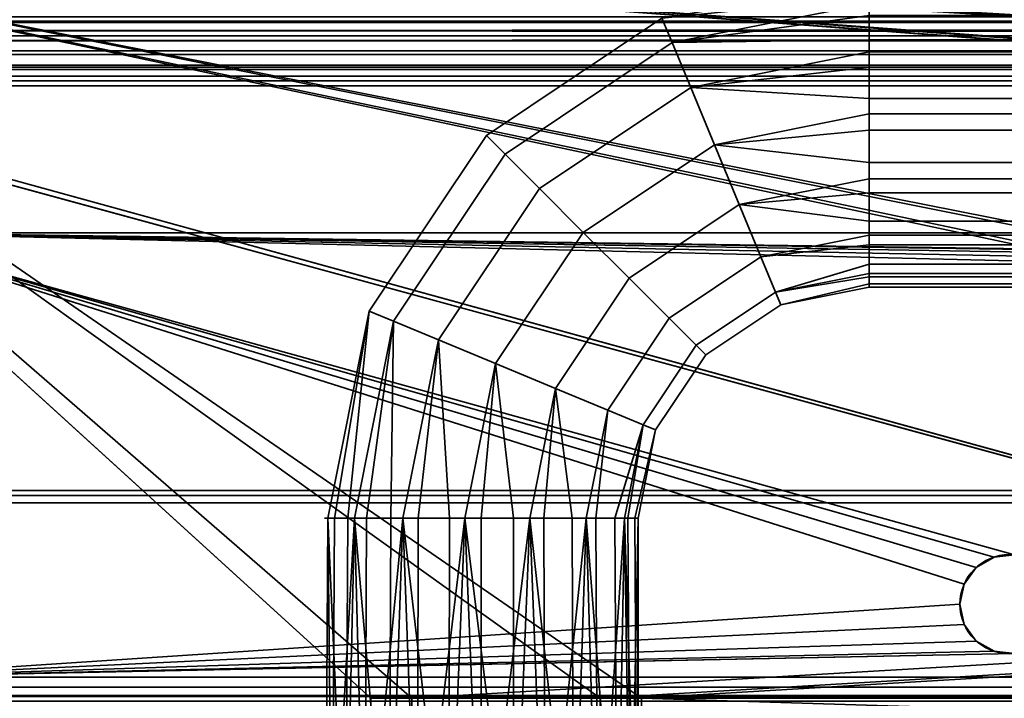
# Model space of a CAD drawing. Header units: millimetres. Extents: x -527 to 5177, y -116 to 161.
# Tile 762 of 1056: x 2606 to 2666, y 35 to 76. Entities that reach past the tile are written whole.
import ezdxf

# ---------------------------------------------------------------- set-up
doc = ezdxf.new("R2010")
doc.units = ezdxf.units.MM
doc.layers.add('151', color=7, linetype='Continuous', true_color=0xffffff)

# ---------------------------------------------------------------- blocks, each defined once
blk = doc.blocks.new('UG_SURFACE_192')
at = {"layer": '151', "color": 35, "linetype": 'Continuous', "lineweight": 35}
for points in [[(2657.5, 78.093, 1101.128), (2657.5, 76.886, 1098.416), (2645.566, 74.512, 1098.416), (2644.951, 75.996, 1102.025)], [(2644.951, 75.996, 1105.975), (2645.566, 74.512, 1109.584), (2657.5, 76.886, 1109.584), (2657.5, 77.285, 1108.687)], [(2645.566, 74.512, 1098.416), (2657.5, 76.886, 1098.416), (2657.5, 76.156, 1097.759)], [(2657.5, 74.68, 1111.57), (2657.5, 76.886, 1109.584), (2645.566, 74.512, 1109.584)], [(2657.5, 76.886, 1109.584), (2657.5, 74.68, 1111.57), (2730.5, 74.68, 1111.57), (2730.5, 76.886, 1109.584)], [(2645.566, 74.512, 1098.416), (2635.448, 67.752, 1098.416), (2634.312, 68.888, 1102.025), (2644.951, 75.996, 1102.025)], [(2644.951, 75.996, 1102.025), (2634.312, 68.888, 1102.025), (2634.312, 68.888, 1105.975), (2644.951, 75.996, 1105.975)], [(2644.951, 75.996, 1105.975), (2634.312, 68.888, 1105.975), (2635.448, 67.752, 1109.584), (2645.566, 74.512, 1109.584)], [(2657.5, 76.156, 1097.759), (2657.5, 73.95, 1095.773), (2646.689, 71.8, 1095.773), (2645.566, 74.512, 1098.416)], [(2657.5, 73.95, 1095.773), (2657.5, 76.156, 1097.759), (2730.5, 76.156, 1097.759), (2730.5, 73.95, 1095.773)], [(2645.566, 74.512, 1109.584), (2646.689, 71.8, 1112.227), (2657.5, 73.95, 1112.227), (2657.5, 74.68, 1111.57)], [(2730.5, 73.95, 1112.227), (2730.5, 74.68, 1111.57), (2657.5, 74.68, 1111.57), (2657.5, 73.95, 1112.227)], [(2646.689, 71.8, 1095.773), (2637.524, 65.676, 1095.773), (2635.448, 67.752, 1098.416), (2645.566, 74.512, 1098.416)], [(2645.566, 74.512, 1109.584), (2635.448, 67.752, 1109.584), (2637.524, 65.676, 1112.227), (2646.689, 71.8, 1112.227)], [(2646.689, 71.8, 1095.773), (2657.5, 73.95, 1095.773), (2657.5, 73.016, 1095.469)], [(2657.5, 71.127, 1113.145), (2657.5, 73.95, 1112.227), (2646.689, 71.8, 1112.227)], [(2730.5, 73.95, 1095.773), (2730.5, 73.016, 1095.469), (2657.5, 73.016, 1095.469), (2657.5, 73.95, 1095.773)], [(2657.5, 73.95, 1112.227), (2657.5, 71.127, 1113.145), (2730.5, 71.127, 1113.145), (2730.5, 73.95, 1112.227)], [(2657.5, 73.016, 1095.469), (2657.5, 70.193, 1094.552), (2648.127, 68.329, 1094.552), (2646.689, 71.8, 1095.773)], [(2657.5, 70.193, 1094.552), (2657.5, 73.016, 1095.469), (2730.5, 73.016, 1095.469), (2730.5, 70.193, 1094.552)], [(2648.127, 68.329, 1094.552), (2640.181, 63.019, 1094.552), (2637.524, 65.676, 1095.773), (2646.689, 71.8, 1095.773)], [(2646.689, 71.8, 1112.227), (2637.524, 65.676, 1112.227), (2640.181, 63.019, 1113.448), (2648.127, 68.329, 1113.448)], [(2646.689, 71.8, 1112.227), (2648.127, 68.329, 1113.448), (2657.5, 70.193, 1113.448), (2657.5, 71.127, 1113.145)], [(2730.5, 70.193, 1113.448), (2730.5, 71.127, 1113.145), (2657.5, 71.127, 1113.145), (2657.5, 70.193, 1113.448)], [(2648.127, 68.329, 1094.552), (2657.5, 70.193, 1094.552), (2657.5, 69.216, 1094.655)], [(2657.5, 67.241, 1113.138), (2657.5, 70.193, 1113.448), (2648.127, 68.329, 1113.448)], [(2730.5, 70.193, 1094.552), (2730.5, 69.216, 1094.655), (2657.5, 69.216, 1094.655), (2657.5, 70.193, 1094.552)], [(2657.5, 70.193, 1113.448), (2657.5, 67.241, 1113.138), (2730.5, 67.241, 1113.138), (2730.5, 70.193, 1113.448)], [(2657.5, 69.216, 1094.655), (2657.5, 66.264, 1094.965), (2649.63, 64.699, 1094.965), (2648.127, 68.329, 1094.552)], [(2657.5, 66.264, 1094.965), (2657.5, 69.216, 1094.655), (2730.5, 69.216, 1094.655), (2730.5, 66.264, 1094.965)], [(2635.448, 67.752, 1098.416), (2628.688, 57.634, 1098.416), (2627.204, 58.249, 1102.025), (2634.312, 68.888, 1102.025)], [(2634.312, 68.888, 1102.025), (2627.204, 58.249, 1102.025), (2627.204, 58.249, 1105.975), (2634.312, 68.888, 1105.975)], [(2634.312, 68.888, 1105.975), (2627.204, 58.249, 1105.975), (2628.688, 57.634, 1109.584), (2635.448, 67.752, 1109.584)], [(2649.63, 64.699, 1094.965), (2642.959, 60.241, 1094.965), (2640.181, 63.019, 1094.552), (2648.127, 68.329, 1094.552)], [(2648.127, 68.329, 1113.448), (2640.181, 63.019, 1113.448), (2642.959, 60.241, 1113.035), (2649.63, 64.699, 1113.035)], [(2648.127, 68.329, 1113.448), (2649.63, 64.699, 1113.035), (2657.5, 66.264, 1113.035), (2657.5, 67.241, 1113.138)], [(2637.524, 65.676, 1095.773), (2631.4, 56.511, 1095.773), (2628.688, 57.634, 1098.416), (2635.448, 67.752, 1098.416)], [(2635.448, 67.752, 1109.584), (2628.688, 57.634, 1109.584), (2631.4, 56.511, 1112.227), (2637.524, 65.676, 1112.227)], [(2730.5, 66.264, 1113.035), (2730.5, 67.241, 1113.138), (2657.5, 67.241, 1113.138), (2657.5, 66.264, 1113.035)], [(2649.63, 64.699, 1094.965), (2657.5, 66.264, 1094.965), (2657.5, 65.414, 1095.456)], [(2657.5, 63.694, 1111.551), (2657.5, 66.264, 1113.035), (2649.63, 64.699, 1113.035)], [(2730.5, 66.264, 1094.965), (2730.5, 65.414, 1095.456), (2657.5, 65.414, 1095.456), (2657.5, 66.264, 1094.965)], [(2657.5, 66.264, 1113.035), (2657.5, 63.694, 1111.551), (2730.5, 63.694, 1111.551), (2730.5, 66.264, 1113.035)], [(2640.181, 63.019, 1094.552), (2634.871, 55.073, 1094.552), (2631.4, 56.511, 1095.773), (2637.524, 65.676, 1095.773)], [(2637.524, 65.676, 1112.227), (2631.4, 56.511, 1112.227), (2634.871, 55.073, 1113.448), (2640.181, 63.019, 1113.448)], [(2657.5, 65.414, 1095.456), (2657.5, 62.843, 1096.94), (2650.939, 61.538, 1096.94), (2649.63, 64.699, 1094.965)], [(2657.5, 62.843, 1096.94), (2657.5, 65.414, 1095.456), (2730.5, 65.414, 1095.456), (2730.5, 62.843, 1096.94)], [(2650.939, 61.538, 1096.94), (2645.378, 57.822, 1096.94), (2642.959, 60.241, 1094.965), (2649.63, 64.699, 1094.965)], [(2649.63, 64.699, 1113.035), (2642.959, 60.241, 1113.035), (2645.378, 57.822, 1111.06), (2650.939, 61.538, 1111.06)], [(2649.63, 64.699, 1113.035), (2650.939, 61.538, 1111.06), (2657.5, 62.843, 1111.06), (2657.5, 63.694, 1111.551)], [(2730.5, 62.843, 1111.06), (2730.5, 63.694, 1111.551), (2657.5, 63.694, 1111.551), (2657.5, 62.843, 1111.06)], [(2642.959, 60.241, 1094.965), (2638.501, 53.57, 1094.965), (2634.871, 55.073, 1094.552), (2640.181, 63.019, 1094.552)], [(2640.181, 63.019, 1113.448), (2634.871, 55.073, 1113.448), (2638.501, 53.57, 1113.035), (2642.959, 60.241, 1113.035)], [(2650.939, 61.538, 1096.94), (2657.5, 62.843, 1096.94), (2657.5, 62.266, 1097.735)], [(2657.5, 61.099, 1108.659), (2657.5, 62.843, 1111.06), (2650.939, 61.538, 1111.06), (2651.828, 59.393, 1107.864)], [(2657.5, 62.843, 1111.06), (2657.5, 61.099, 1108.659), (2730.5, 61.099, 1108.659), (2730.5, 62.843, 1111.06)], [(2730.5, 62.843, 1096.94), (2730.5, 62.266, 1097.735), (2657.5, 62.266, 1097.735), (2657.5, 62.843, 1096.94)], [(2657.5, 62.266, 1097.735), (2657.5, 60.521, 1100.136), (2651.828, 59.393, 1100.136), (2650.939, 61.538, 1096.94)], [(2657.5, 60.521, 1100.136), (2657.5, 62.266, 1097.735), (2730.5, 62.266, 1097.735), (2730.5, 60.521, 1100.136)], [(2651.828, 59.393, 1100.136), (2647.02, 56.18, 1100.136), (2645.378, 57.822, 1096.94), (2650.939, 61.538, 1096.94)], [(2650.939, 61.538, 1111.06), (2645.378, 57.822, 1111.06), (2647.02, 56.18, 1107.864), (2651.828, 59.393, 1107.864)], [(2651.828, 59.393, 1107.864), (2657.5, 60.521, 1107.864), (2657.5, 61.099, 1108.659)], [(2730.5, 60.521, 1107.864), (2730.5, 61.099, 1108.659), (2657.5, 61.099, 1108.659), (2657.5, 60.521, 1107.864)], [(2651.828, 59.393, 1100.136), (2657.5, 60.521, 1100.136), (2657.5, 60.317, 1101.097)], [(2657.5, 59.904, 1104.961), (2657.5, 60.521, 1107.864), (2651.828, 59.393, 1107.864), (2652.143, 58.634, 1104)], [(2657.5, 60.317, 1101.097), (2657.5, 59.7, 1104), (2652.143, 58.634, 1104), (2651.828, 59.393, 1100.136)], [(2730.5, 60.521, 1100.136), (2730.5, 60.317, 1101.097), (2657.5, 60.317, 1101.097), (2657.5, 60.521, 1100.136)], [(2657.5, 60.521, 1107.864), (2657.5, 59.904, 1104.961), (2730.5, 59.904, 1104.961), (2730.5, 60.521, 1107.864)], [(2657.5, 59.7, 1104), (2657.5, 60.317, 1101.097), (2730.5, 60.317, 1101.097), (2730.5, 59.7, 1104)], [(2645.378, 57.822, 1096.94), (2641.662, 52.26, 1096.94), (2638.501, 53.57, 1094.965), (2642.959, 60.241, 1094.965)], [(2642.959, 60.241, 1113.035), (2638.501, 53.57, 1113.035), (2641.662, 52.26, 1111.06), (2645.378, 57.822, 1111.06)], [(2652.143, 58.634, 1104), (2657.5, 59.7, 1104), (2657.5, 59.904, 1104.961)], [(2730.5, 59.7, 1104), (2730.5, 59.904, 1104.961), (2657.5, 59.904, 1104.961), (2657.5, 59.7, 1104)], [(2652.143, 58.634, 1104), (2647.6, 55.599, 1104), (2647.02, 56.18, 1100.136), (2651.828, 59.393, 1100.136)], [(2651.828, 59.393, 1107.864), (2647.02, 56.18, 1107.864), (2647.6, 55.599, 1104), (2652.143, 58.634, 1104)], [(2627.204, 58.249, 1105.975), (2624.708, 45.7, 1105.975), (2625.915, 45.7, 1108.687)], [(2627.204, 58.249, 1105.975), (2627.204, 58.249, 1102.025), (2624.708, 45.7, 1102.025), (2624.708, 45.7, 1104.993)], [(2625.107, 45.7, 1101.128), (2624.708, 45.7, 1102.025), (2627.204, 58.249, 1102.025)], [(2624.708, 45.7, 1104.993), (2624.708, 45.7, 1105.975), (2627.204, 58.249, 1105.975)], [(2627.204, 58.249, 1102.025), (2628.688, 57.634, 1098.416), (2626.314, 45.7, 1098.416), (2625.107, 45.7, 1101.128)], [(2625.915, 45.7, 1108.687), (2626.314, 45.7, 1109.584), (2628.688, 57.634, 1109.584), (2627.204, 58.249, 1105.975)], [(2628.688, 57.634, 1109.584), (2626.314, 45.7, 1109.584), (2628.52, 45.7, 1111.57)], [(2627.044, 45.7, 1097.759), (2626.314, 45.7, 1098.416), (2628.688, 57.634, 1098.416)], [(2628.688, 57.634, 1098.416), (2631.4, 56.511, 1095.773), (2629.25, 45.7, 1095.773), (2627.044, 45.7, 1097.759)], [(2628.52, 45.7, 1111.57), (2629.25, 45.7, 1112.227), (2631.4, 56.511, 1112.227), (2628.688, 57.634, 1109.584)], [(2647.02, 56.18, 1100.136), (2643.807, 51.372, 1100.136), (2641.662, 52.26, 1096.94), (2645.378, 57.822, 1096.94)], [(2645.378, 57.822, 1111.06), (2641.662, 52.26, 1111.06), (2643.807, 51.372, 1107.864), (2647.02, 56.18, 1107.864)], [(2631.4, 56.511, 1112.227), (2629.25, 45.7, 1112.227), (2632.073, 45.7, 1113.145)], [(2630.184, 45.7, 1095.469), (2629.25, 45.7, 1095.773), (2631.4, 56.511, 1095.773)], [(2631.4, 56.511, 1095.773), (2634.871, 55.073, 1094.552), (2633.007, 45.7, 1094.552), (2630.184, 45.7, 1095.469)], [(2632.073, 45.7, 1113.145), (2633.007, 45.7, 1113.448), (2634.871, 55.073, 1113.448), (2631.4, 56.511, 1112.227)], [(2647.6, 55.599, 1104), (2644.566, 51.058, 1104), (2643.807, 51.372, 1100.136), (2647.02, 56.18, 1100.136)], [(2647.02, 56.18, 1107.864), (2643.807, 51.372, 1107.864), (2644.566, 51.058, 1104), (2647.6, 55.599, 1104)], [(2634.871, 55.073, 1113.448), (2633.007, 45.7, 1113.448), (2635.959, 45.7, 1113.138)], [(2633.984, 45.7, 1094.655), (2633.007, 45.7, 1094.552), (2634.871, 55.073, 1094.552)], [(2634.871, 55.073, 1094.552), (2638.501, 53.57, 1094.965), (2636.936, 45.7, 1094.965), (2633.984, 45.7, 1094.655)], [(2635.959, 45.7, 1113.138), (2636.936, 45.7, 1113.035), (2638.501, 53.57, 1113.035), (2634.871, 55.073, 1113.448)], [(2638.501, 53.57, 1113.035), (2636.936, 45.7, 1113.035), (2639.506, 45.7, 1111.551)], [(2637.786, 45.7, 1095.456), (2636.936, 45.7, 1094.965), (2638.501, 53.57, 1094.965)], [(2638.501, 53.57, 1094.965), (2641.662, 52.26, 1096.94), (2640.357, 45.7, 1096.94), (2637.786, 45.7, 1095.456)], [(2639.506, 45.7, 1111.551), (2640.357, 45.7, 1111.06), (2641.662, 52.26, 1111.06), (2638.501, 53.57, 1113.035)], [(2643.807, 51.372, 1107.864), (2641.662, 52.26, 1111.06), (2640.357, 45.7, 1111.06), (2642.101, 45.7, 1108.659)], [(2640.934, 45.7, 1097.735), (2640.357, 45.7, 1096.94), (2641.662, 52.26, 1096.94)], [(2641.662, 52.26, 1096.94), (2643.807, 51.372, 1100.136), (2642.679, 45.7, 1100.136), (2640.934, 45.7, 1097.735)], [(2642.101, 45.7, 1108.659), (2642.679, 45.7, 1107.864), (2643.807, 51.372, 1107.864)], [(2644.566, 51.058, 1104), (2643.807, 51.372, 1107.864), (2642.679, 45.7, 1107.864), (2643.296, 45.7, 1104.961)], [(2642.883, 45.7, 1101.097), (2642.679, 45.7, 1100.136), (2643.807, 51.372, 1100.136)], [(2643.807, 51.372, 1100.136), (2644.566, 51.058, 1104), (2643.5, 45.7, 1104), (2642.883, 45.7, 1101.097)], [(2643.296, 45.7, 1104.961), (2643.5, 45.7, 1104), (2644.566, 51.058, 1104)], [(2624.708, 45.7, 1105.975), (2624.552, 21.7, 1104.993), (2625.773, 21.7, 1108.75)], [(2624.552, 21.7, 1104.993), (2624.708, 45.7, 1104.993), (2624.708, 45.7, 1102.025)], [(2624.708, 45.7, 1102.025), (2624.965, 21.7, 1101.064), (2624.552, 21.7, 1104.993)], [(2624.708, 45.7, 1105.975), (2624.708, 45.7, 1104.993), (2624.552, 21.7, 1104.993)], [(2625.773, 21.7, 1108.75), (2625.915, 45.7, 1108.687), (2624.708, 45.7, 1105.975)], [(2624.708, 45.7, 1102.025), (2625.107, 45.7, 1101.128), (2624.965, 21.7, 1101.064)], [(2624.965, 21.7, 1101.064), (2625.107, 45.7, 1101.128), (2626.314, 45.7, 1098.416)], [(2626.314, 45.7, 1098.416), (2626.94, 21.7, 1097.643), (2624.965, 21.7, 1101.064)], [(2626.314, 45.7, 1109.584), (2625.773, 21.7, 1108.75), (2628.416, 21.7, 1111.686)], [(2626.314, 45.7, 1109.584), (2625.915, 45.7, 1108.687), (2625.773, 21.7, 1108.75)], [(2628.416, 21.7, 1111.686), (2628.52, 45.7, 1111.57), (2626.314, 45.7, 1109.584)], [(2626.314, 45.7, 1098.416), (2627.044, 45.7, 1097.759), (2626.94, 21.7, 1097.643)], [(2626.94, 21.7, 1097.643), (2627.044, 45.7, 1097.759), (2629.25, 45.7, 1095.773)], [(2629.25, 45.7, 1095.773), (2630.136, 21.7, 1095.321), (2626.94, 21.7, 1097.643)], [(2629.25, 45.7, 1112.227), (2628.416, 21.7, 1111.686), (2632.025, 21.7, 1113.292)], [(2629.25, 45.7, 1112.227), (2628.52, 45.7, 1111.57), (2628.416, 21.7, 1111.686)], [(2632.025, 21.7, 1113.292), (2632.073, 45.7, 1113.145), (2629.25, 45.7, 1112.227)], [(2629.25, 45.7, 1095.773), (2630.184, 45.7, 1095.469), (2630.136, 21.7, 1095.321)], [(2630.136, 21.7, 1095.321), (2630.184, 45.7, 1095.469), (2633.007, 45.7, 1094.552)], [(2633.007, 45.7, 1094.552), (2634, 21.7, 1094.5), (2630.136, 21.7, 1095.321)], [(2633.007, 45.7, 1113.448), (2632.025, 21.7, 1113.292), (2635.975, 21.7, 1113.292)], [(2633.007, 45.7, 1113.448), (2632.073, 45.7, 1113.145), (2632.025, 21.7, 1113.292)], [(2635.975, 21.7, 1113.292), (2635.959, 45.7, 1113.138), (2633.007, 45.7, 1113.448)], [(2633.007, 45.7, 1094.552), (2633.984, 45.7, 1094.655), (2634, 21.7, 1094.5)], [(2634, 21.7, 1094.5), (2633.984, 45.7, 1094.655), (2636.936, 45.7, 1094.965)], [(2636.936, 45.7, 1094.965), (2637.864, 21.7, 1095.321), (2634, 21.7, 1094.5)], [(2636.936, 45.7, 1113.035), (2635.959, 45.7, 1113.138), (2635.975, 21.7, 1113.292)], [(2636.936, 45.7, 1113.035), (2635.975, 21.7, 1113.292), (2639.584, 21.7, 1111.686)], [(2639.584, 21.7, 1111.686), (2639.506, 45.7, 1111.551), (2636.936, 45.7, 1113.035)], [(2636.936, 45.7, 1094.965), (2637.786, 45.7, 1095.456), (2637.864, 21.7, 1095.321)], [(2637.864, 21.7, 1095.321), (2637.786, 45.7, 1095.456), (2640.357, 45.7, 1096.94)], [(2640.357, 45.7, 1096.94), (2641.06, 21.7, 1097.643), (2637.864, 21.7, 1095.321)], [(2640.357, 45.7, 1111.06), (2639.506, 45.7, 1111.551), (2639.584, 21.7, 1111.686)], [(2640.357, 45.7, 1111.06), (2639.584, 21.7, 1111.686), (2642.227, 21.7, 1108.75)], [(2642.227, 21.7, 1108.75), (2642.101, 45.7, 1108.659), (2640.357, 45.7, 1111.06)], [(2640.357, 45.7, 1096.94), (2640.934, 45.7, 1097.735), (2641.06, 21.7, 1097.643)], [(2641.06, 21.7, 1097.643), (2640.934, 45.7, 1097.735), (2642.679, 45.7, 1100.136)], [(2642.679, 45.7, 1100.136), (2643.035, 21.7, 1101.064), (2641.06, 21.7, 1097.643)], [(2642.679, 45.7, 1107.864), (2642.101, 45.7, 1108.659), (2642.227, 21.7, 1108.75)], [(2642.679, 45.7, 1107.864), (2642.227, 21.7, 1108.75), (2643.448, 21.7, 1104.993)], [(2643.448, 21.7, 1104.993), (2643.296, 45.7, 1104.961), (2642.679, 45.7, 1107.864)], [(2642.679, 45.7, 1100.136), (2642.883, 45.7, 1101.097), (2643.035, 21.7, 1101.064)], [(2643.035, 21.7, 1101.064), (2642.883, 45.7, 1101.097), (2643.5, 45.7, 1104)], [(2643.5, 45.7, 1104), (2643.5, 21.7, 1104), (2643.035, 21.7, 1101.064)], [(2643.5, 45.7, 1104), (2643.296, 45.7, 1104.961), (2643.448, 21.7, 1104.993)], [(2643.448, 21.7, 1104.993), (2643.5, 21.7, 1104), (2643.5, 45.7, 1104)]]:
    blk.add_3dface(points, dxfattribs=at)
blk = doc.blocks.new('UG_SURFACE_214')
at = {"layer": '151', "color": 252, "linetype": 'Continuous', "lineweight": 35}
for points in [[(3425.235, 75.799, 2020.484), (2574.765, 75.799, 2020.484), (2574.098, 76.798, 2021.152), (3425.902, 76.798, 2021.152)], [(3427.475, 76.08, 2022.725), (2572.525, 76.08, 2022.725), (2573.037, 75.737, 2022.213), (3426.963, 75.737, 2022.213)], [(2574.941, 75.221, 2020.309), (2574.765, 75.799, 2020.484), (3425.235, 75.799, 2020.484)], [(2574.941, 75.221, 2020.309), (3425.235, 75.799, 2020.484), (3425.059, 75.221, 2020.309)], [(3426.963, 75.737, 2022.213), (2573.037, 75.737, 2022.213), (2573.38, 75.225, 2021.87), (3426.62, 75.225, 2021.87)], [(3426.53, 74.928, 2021.78), (2573.38, 75.225, 2021.87), (2573.47, 74.928, 2021.78)], [(3426.53, 74.928, 2021.78), (3426.62, 75.225, 2021.87), (2573.38, 75.225, 2021.87)], [(3425.059, 75.221, 2020.309), (2575, 74.62, 2020.25), (2574.941, 75.221, 2020.309)], [(3425.059, 75.221, 2020.309), (3425, 74.62, 2020.25), (2575, 74.62, 2020.25)], [(2573.47, 74.928, 2021.78), (3426.5, 74.62, 2021.75), (3426.53, 74.928, 2021.78)], [(2573.47, 74.928, 2021.78), (2573.5, 74.62, 2021.75), (3426.5, 74.62, 2021.75)], [(3426.5, 74.62, 2021.75), (2573.5, 74.62, 2021.75), (2741.5, 28.8, 2021.75), (2753.5, 28.8, 2021.75)], [(2573.5, 74.62, 2021.75), (2573.5, -26.22, 2021.75), (2741.5, 26.8, 2021.75), (2741.5, 28.8, 2021.75)], [(2575, -26.22, 2020.25), (2575, 74.62, 2020.25), (2741.5, 28.8, 2020.25), (2741.5, 26.8, 2020.25)], [(2753.5, 28.8, 2020.25), (2741.5, 28.8, 2020.25), (2575, 74.62, 2020.25), (3425, 74.62, 2020.25)]]:
    blk.add_3dface(points, dxfattribs=at)
blk = doc.blocks.new('UG_SURFACE_227')
at = {"layer": '151', "color": 7, "linetype": 'Continuous', "lineweight": 35}
for points in [[(3408.65, 23.15, 2003.9), (3408.65, 141.15, 2003.9), (2591.35, 141.15, 2003.9), (2591.35, 23.15, 2003.9)], [(2591.5, 23.15, 2003.75), (2591.5, 141.15, 2003.75), (3408.5, 141.15, 2003.75), (3408.5, 23.15, 2003.75)]]:
    blk.add_3dface(points, dxfattribs=at)
blk = doc.blocks.new('UG_SURFACE_228')
at = {"layer": '151', "color": 41, "linetype": 'Continuous', "lineweight": 35}
for points in [[(3408.65, 141.15, 2003.9), (3408.65, 23.15, 2003.9), (2591.35, 23.15, 2003.9), (2591.35, 141.15, 2003.9)], [(3422.5, 31, 2017.75), (3422.5, 83, 2017.75), (2577.5, 83, 2017.75), (2577.5, 31, 2017.75)]]:
    blk.add_3dface(points, dxfattribs=at)
blk = doc.blocks.new('UG_SURFACE_244')
at = {"layer": '151', "color": 252, "linetype": 'Continuous', "lineweight": 35}
for points in [[(3408, 74.014, -9.005), (3408, 73.014, -9.005), (2592, 73.014, -9.005), (2592, 74.014, -9.005)], [(3408, 74.014, -9.005), (2592, 74.014, -9.005), (2592, 74.014, -2.914), (3408, 74.014, -2.914)], [(2592, 73.785, -1.851), (3408, 73.785, -1.851), (3408, 74.014, -2.914), (2592, 74.014, -2.914)], [(2592, 73.138, -0.977), (3408, 73.138, -0.977), (3408, 73.785, -1.851), (2592, 73.785, -1.851)], [(2592, 72.189, -0.447), (3408, 72.189, -0.447), (3408, 73.138, -0.977), (2592, 73.138, -0.977)], [(3408, 73.014, -9.005), (3408, 73.014, -2.914), (2592, 73.014, -2.914), (2592, 73.014, -9.005)], [(2592, 73.014, -2.914), (3408, 73.014, -2.914), (3408, 72.874, -2.263), (2592, 72.874, -2.263)], [(2592, 72.874, -2.263), (3408, 72.874, -2.263), (3408, 72.478, -1.727), (2592, 72.478, -1.727)], [(2592, 72.478, -1.727), (3408, 72.478, -1.727), (3408, 71.896, -1.403), (2592, 71.896, -1.403)], [(3408, 72.189, -0.447), (2592, 72.189, -0.447), (2592, 47.383, 7.137), (3408, 47.383, 7.137)], [(3408, 71.896, -1.403), (3408, 47.091, 6.181), (2592, 47.091, 6.181), (2592, 71.896, -1.403)], [(2592, 46.629, 7.25), (3408, 46.629, 7.25), (3408, 47.383, 7.137), (2592, 47.383, 7.137)], [(2592, 47.091, 6.181), (3408, 47.091, 6.181), (3408, 46.629, 6.25), (2592, 46.629, 6.25)], [(3408, 46.629, 7.25), (2592, 46.629, 7.25), (2592, 19.5, 7.25), (3408, 19.5, 7.25)], [(3408, 46.629, 6.25), (3408, 19.5, 6.25), (2592, 19.5, 6.25), (2592, 46.629, 6.25)]]:
    blk.add_3dface(points, dxfattribs=at)
blk = doc.blocks.new('UG_SURFACE_245')
at = {"layer": '151', "color": 252, "linetype": 'Continuous', "lineweight": 35}
for points in [[(2596, 63, -5.85), (2665.073, 43.353, -5.85), (2666.314, 43.484, -5.85)], [(2666.314, 43.484, -5.85), (2888.314, 58.984, -5.85), (2596, 63, -5.85)], [(2888.314, 58.984, -5.85), (3404, 63, -5.85), (2596, 63, -5.85)], [(2596, 63, -5.85), (2596, 36.08, -5.85), (2663, 40.5, -5.85), (2663.259, 41.72, -5.85)], [(2663.259, 41.72, -5.85), (2663.993, 42.729, -5.85), (2596, 63, -5.85)], [(2663.993, 42.729, -5.85), (2665.073, 43.353, -5.85), (2596, 63, -5.85)], [(3404, 63, -7.35), (2596, 63, -7.35), (2596, 63, -5.85), (3404, 63, -5.85)], [(2888.314, 58.984, -7.35), (2596, 63, -7.35), (3404, 63, -7.35)], [(2888.314, 58.984, -7.35), (2887.073, 58.853, -7.35), (2596, 63, -7.35)], [(2596, 63, -7.35), (2887.073, 58.853, -7.35), (2885.993, 58.229, -7.35)], [(2596, 63, -7.35), (2663.993, 42.729, -7.35), (2663.259, 41.72, -7.35)], [(2666.314, 43.484, -7.35), (2596, 63, -7.35), (2885, 56, -7.35)], [(2885.993, 58.229, -7.35), (2885.259, 57.22, -7.35), (2596, 63, -7.35)], [(2885.259, 57.22, -7.35), (2885, 56, -7.35), (2596, 63, -7.35)], [(2596, 63, -7.35), (2665.073, 43.353, -7.35), (2663.993, 42.729, -7.35)], [(2666.314, 43.484, -7.35), (2665.073, 43.353, -7.35), (2596, 63, -7.35)], [(2663.259, 41.72, -7.35), (2663, 40.5, -7.35), (2596, 36.08, -7.35), (2596, 63, -7.35)], [(2665.073, 43.353, -7.35), (2665.073, 43.353, -5.85), (2663.993, 42.729, -5.85), (2663.993, 42.729, -7.35)], [(2666.314, 43.484, -7.35), (2666.314, 43.484, -5.85), (2665.073, 43.353, -5.85), (2665.073, 43.353, -7.35)], [(2663.993, 42.729, -7.35), (2663.993, 42.729, -5.85), (2663.259, 41.72, -5.85), (2663.259, 41.72, -7.35)], [(2663.259, 41.72, -7.35), (2663.259, 41.72, -5.85), (2663, 40.5, -5.85), (2663, 40.5, -7.35)], [(2663.259, 39.28, -5.85), (2663, 40.5, -5.85), (2596, 36.08, -5.85)], [(2596, 36.08, -7.35), (2663, 40.5, -7.35), (2663.259, 39.28, -7.35)], [(2663, 40.5, -7.35), (2663, 40.5, -5.85), (2663.259, 39.28, -5.85), (2663.259, 39.28, -7.35)], [(2596, 36.08, -5.85), (2663.993, 38.271, -5.85), (2663.259, 39.28, -5.85)], [(2663.259, 39.28, -7.35), (2663.993, 38.271, -7.35), (2596, 36.08, -7.35)], [(2663.259, 39.28, -7.35), (2663.259, 39.28, -5.85), (2663.993, 38.271, -5.85), (2663.993, 38.271, -7.35)], [(2596, 36.08, -5.85), (2665.073, 37.647, -5.85), (2663.993, 38.271, -5.85)], [(2663.993, 38.271, -7.35), (2665.073, 37.647, -7.35), (2596, 36.08, -7.35)], [(2663.993, 38.271, -7.35), (2663.993, 38.271, -5.85), (2665.073, 37.647, -5.85), (2665.073, 37.647, -7.35)], [(2666.314, 37.516, -5.85), (2665.073, 37.647, -5.85), (2596, 36.08, -5.85)], [(2596, 36.08, -7.35), (2665.073, 37.647, -7.35), (2666.314, 37.516, -7.35)], [(2665.073, 37.647, -7.35), (2665.073, 37.647, -5.85), (2666.314, 37.516, -5.85), (2666.314, 37.516, -7.35)], [(2666.314, 37.516, -5.85), (2596, 36.08, -5.85), (3404, 36.08, -5.85)], [(3404, 36.08, -7.35), (2596, 36.08, -7.35), (2666.314, 37.516, -7.35)], [(2596, 35.475, -5.73), (3404, 35.475, -5.73), (3404, 36.08, -5.85), (2596, 36.08, -5.85)], [(2596, 36.08, -7.35), (3404, 36.08, -7.35), (3404, 34.901, -7.116), (2596, 34.901, -7.116)], [(2596, 34.963, -5.387), (3404, 34.963, -5.387), (3404, 35.475, -5.73), (2596, 35.475, -5.73)], [(2596, 34.62, -4.875), (3404, 34.62, -4.875), (3404, 34.963, -5.387), (2596, 34.963, -5.387)], [(2596, 34.901, -7.116), (3404, 34.901, -7.116), (3404, 33.902, -6.448), (2596, 33.902, -6.448)]]:
    blk.add_3dface(points, dxfattribs=at)
blk = doc.blocks.new('UG_SURFACE_259')
at = {"layer": '151', "color": 252, "linetype": 'Continuous', "lineweight": 35}
for points in [[(3424, 81.5, 2020.25), (2576, 81.5, 2020.25), (2627.3, 34.801, 2020.25), (2629.8, 34.801, 2020.25)], [(2576, 81.5, 2020.25), (2576, 30.08, 2020.25), (2627.3, 30.08, 2020.25), (2627.3, 34.801, 2020.25)], [(2576, 81.5, 2018.75), (2641.2, 34.801, 2018.75), (2629.8, 34.801, 2018.75)], [(2629.8, 34.801, 2018.75), (2627.3, 34.801, 2018.75), (2576, 81.5, 2018.75)], [(2576, 81.5, 2018.75), (2795.633, 34.801, 2018.75), (2643.7, 34.801, 2018.75)], [(2643.7, 34.801, 2018.75), (2641.2, 34.801, 2018.75), (2576, 81.5, 2018.75)], [(2576, 81.5, 2018.75), (2809.533, 34.801, 2018.75), (2798.133, 34.801, 2018.75)], [(2576, 81.5, 2018.75), (3190.467, 34.801, 2018.75), (3187.967, 34.801, 2018.75)], [(2798.133, 34.801, 2018.75), (2795.633, 34.801, 2018.75), (2576, 81.5, 2018.75)], [(2576, 81.5, 2018.75), (3201.867, 34.801, 2018.75), (3190.467, 34.801, 2018.75)], [(3187.967, 34.801, 2018.75), (2812.033, 34.801, 2018.75), (2576, 81.5, 2018.75)], [(2812.033, 34.801, 2018.75), (2809.533, 34.801, 2018.75), (2576, 81.5, 2018.75)], [(2576, 81.5, 2018.75), (3358.8, 34.801, 2018.75), (3356.3, 34.801, 2018.75)], [(2627.3, 34.801, 2018.75), (2627.3, 30.08, 2018.75), (2576, 30.08, 2018.75), (2576, 81.5, 2018.75)], [(2576, 81.5, 2018.75), (3370.2, 34.801, 2018.75), (3358.8, 34.801, 2018.75)], [(3356.3, 34.801, 2018.75), (3204.367, 34.801, 2018.75), (2576, 81.5, 2018.75)], [(3204.367, 34.801, 2018.75), (3201.867, 34.801, 2018.75), (2576, 81.5, 2018.75)], [(2576, 81.5, 2018.75), (3424, 81.5, 2018.75), (3372.7, 34.801, 2018.75), (3370.2, 34.801, 2018.75)], [(3424, 81.5, 2020.25), (2629.8, 34.801, 2020.25), (2641.2, 34.801, 2020.25)], [(3424, 81.5, 2020.25), (2641.2, 34.801, 2020.25), (2643.7, 34.801, 2020.25)], [(2643.7, 34.801, 2020.25), (2795.633, 34.801, 2020.25), (3424, 81.5, 2020.25)], [(2627.3, 34.801, 2020.25), (2627.3, 34.801, 2018.75), (2629.8, 34.801, 2018.75), (2629.8, 34.801, 2020.25)], [(2627.3, 30.08, 2018.75), (2627.3, 34.801, 2018.75), (2627.3, 34.801, 2020.25), (2627.3, 30.08, 2020.25)], [(2629.8, 34.801, 2018.75), (2629.8, 33.801, 2018.75), (2629.8, 33.801, 2020.25), (2629.8, 34.801, 2020.25)], [(2629.8, 34.801, 2020.25), (2629.8, 33.801, 2020.25), (2641.2, 33.801, 2020.25), (2641.2, 34.801, 2020.25)], [(2641.2, 34.801, 2018.75), (2641.2, 33.801, 2018.75), (2629.8, 33.801, 2018.75), (2629.8, 34.801, 2018.75)], [(2641.2, 34.801, 2018.75), (2643.7, 34.801, 2018.75), (2643.7, 34.801, 2020.25), (2641.2, 34.801, 2020.25)], [(2641.2, 33.801, 2018.75), (2641.2, 34.801, 2018.75), (2641.2, 34.801, 2020.25), (2641.2, 33.801, 2020.25)], [(2643.7, 30.08, 2020.25), (2643.7, 34.801, 2020.25), (2643.7, 34.801, 2018.75), (2643.7, 30.08, 2018.75)], [(2643.7, 34.801, 2020.25), (2795.633, 30.08, 2020.25), (2795.633, 34.801, 2020.25)], [(2643.7, 34.801, 2020.25), (2643.7, 30.08, 2020.25), (2795.633, 30.08, 2020.25)], [(2795.633, 34.801, 2018.75), (2795.633, 30.08, 2018.75), (2643.7, 30.08, 2018.75), (2643.7, 34.801, 2018.75)]]:
    blk.add_3dface(points, dxfattribs=at)
blk = doc.blocks.new('UG_SURFACE_281')
at = {"layer": '151', "color": 252, "linetype": 'Continuous', "lineweight": 35}
for points in [[(3627, -9.3, 2212.25), (3627, 142.4, 2212.25), (2373, 142.4, 2212.25), (2373, -9.3, 2212.25)], [(2523, -9.3, 2062.25), (2523, 142.4, 2062.25), (3477, 142.4, 2062.25), (3477, -9.3, 2062.25)]]:
    blk.add_3dface(points, dxfattribs=at)

msp = doc.modelspace()

# ---------------------------------------------------------------- linework, layer by layer
at = {"layer": '151', "color": 251, "linetype": 'Continuous', "lineweight": -3, "true_color": 0x636466}
for p, q in [((3426.5, 74.62, 2021.75), (2573.5, 74.62, 2021.75)), ((3425, 74.62, 2020.25), (2575, 74.62, 2020.25)), ((3408, 74.014, -9.005), (2592, 74.014, -9.005)), ((3408, 74.014, -2.914), (2592, 74.014, -2.914)), ((3408, 73.014, -2.914), (2592, 73.014, -2.914)), ((3408, 73.014, -9.005), (2592, 73.014, -9.005)), ((3408, 72.189, -0.447), (2592, 72.189, -0.447)), ((3408, 71.896, -1.403), (2592, 71.896, -1.403)), ((2596, 63, -5.85), (3404, 63, -5.85)), ((2596, 63, -7.35), (3404, 63, -7.35)), ((3408, 47.383, 7.137), (2592, 47.383, 7.137)), ((3408, 47.091, 6.181), (2592, 47.091, 6.181)), ((3408, 46.629, 7.25), (2592, 46.629, 7.25)), ((3408, 46.629, 6.25), (2592, 46.629, 6.25)), ((2596, 36.08, -5.85), (3404, 36.08, -5.85)), ((2596, 36.08, -7.35), (3404, 36.08, -7.35))]:
    msp.add_line(p, q, dxfattribs=at)
at = {"layer": '151', "color": 251, "linetype": 'Continuous', "lineweight": -3, "true_color": 0x636466, "extrusion": (-1, 0, 0)}
msp.add_circle((-69.2, 1104, -2657.5), 9.5, dxfattribs=at)
at = {"layer": '151', "color": 251, "linetype": 'Continuous', "lineweight": -3, "true_color": 0x636466, "extrusion": (0, -1, 0)}
msp.add_circle((2634, 1104, -45.7), 9.5, dxfattribs=at)
at = {"layer": '151', "color": 251, "linetype": 'Continuous', "lineweight": -3, "true_color": 0x636466}
msp.add_circle((2666, 40.5, -7.35), 3, dxfattribs=at)
at = {"layer": '151', "color": 251, "linetype": 'Continuous', "lineweight": -3, "true_color": 0x636466, "extrusion": (0, 0, -1)}
msp.add_circle((-2666, 40.5, 5.85), 3, dxfattribs=at)

# ---------------------------------------------------------------- block references
at = {"layer": '151', "color": 251, "linetype": 'Continuous', "lineweight": -3, "true_color": 0x636466}
for name in ['UG_SURFACE_227', 'UG_SURFACE_281', 'UG_SURFACE_228', 'UG_SURFACE_214', 'UG_SURFACE_259', 'UG_SURFACE_192', 'UG_SURFACE_244', 'UG_SURFACE_245']:
    msp.add_blockref(name, (0, 0), dxfattribs=at)

doc.saveas('drawing.dxf')
